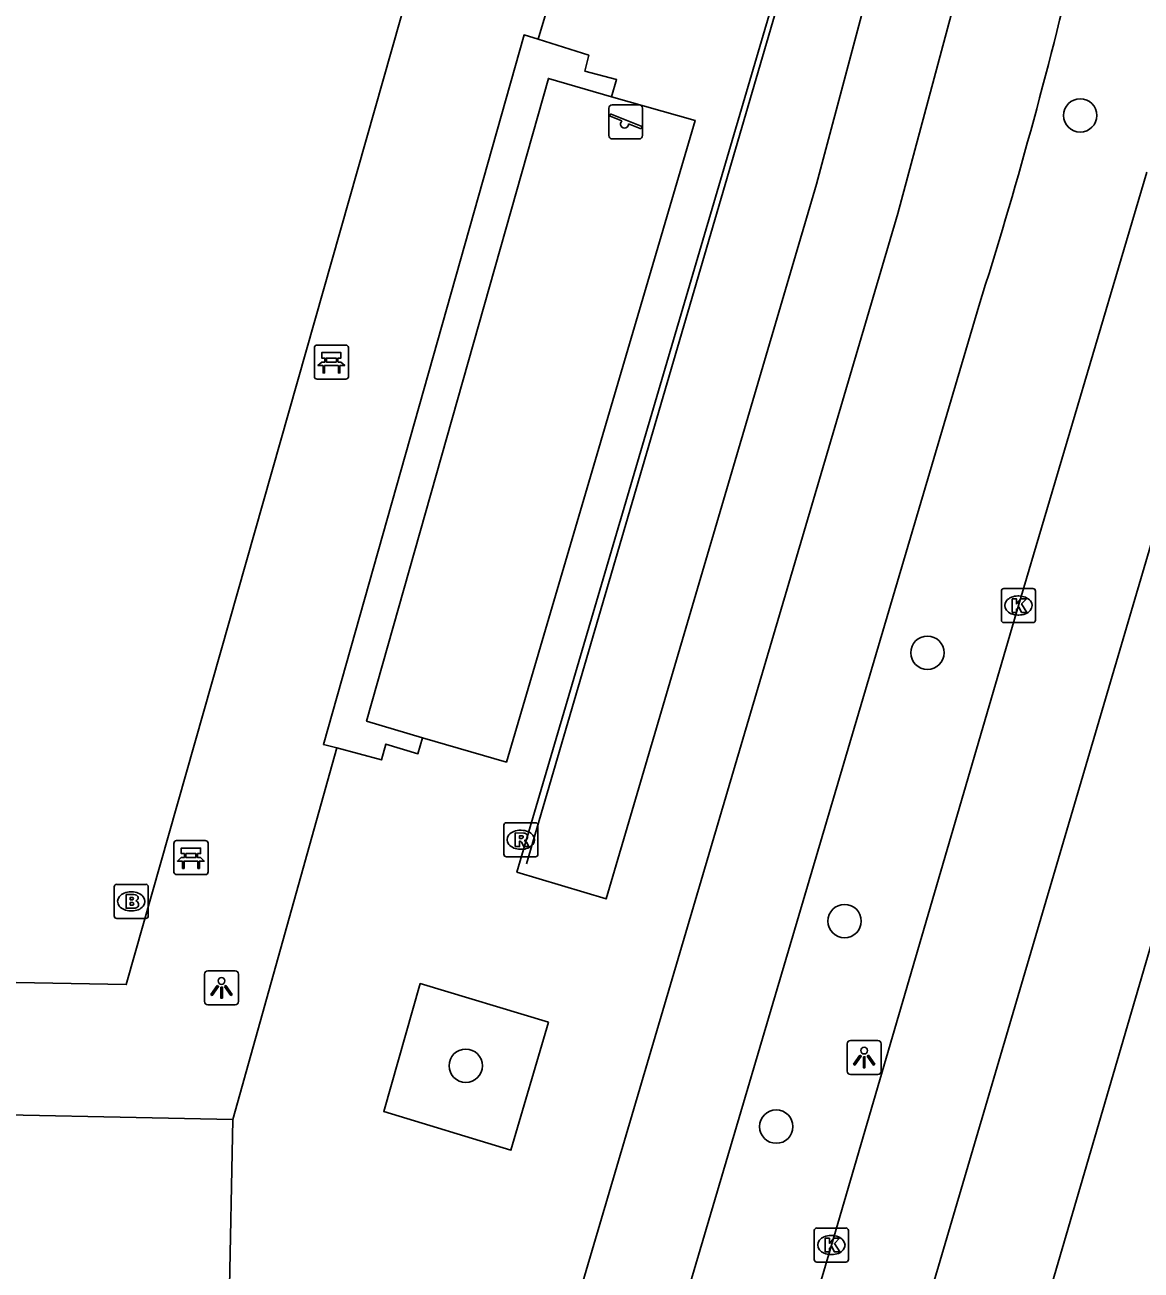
# Model space of a CAD drawing. Extents: x 159822 to 160765, y 380693 to 381634.
# Drawn here: x 160522.26 to 160554.98, y 381314.05 to 381350.57 of the extents above; entities that cross this region are included whole.
import ezdxf

# ---------------------------------------------------------------- set-up
doc = ezdxf.new("R2010")
doc.units = 0
for name, color, linetype in [('IMGEO_Bank', 7, 'Continuous'), ('IMGEO_Boom', 7, 'Continuous'), ('IMGEO_Brandkraan', 7, 'Continuous'), ('IMGEO_Fietspad_gesloten', 7, 'Continuous'), ('IMGEO_Hek', 7, 'Continuous'), ('IMGEO_Kolk', 7, 'Continuous'), ('IMGEO_Lichtpunt', 7, 'Continuous'), ('IMGEO_Pand', 7, 'Continuous'), ('IMGEO_Rijbaan_regionaal_gesloten', 7, 'Continuous'), ('IMGEO_Rioolput', 7, 'Continuous'), ('IMGEO_Speelvoorziening', 7, 'Continuous'), ('IMGEO_Voetpad_op_trap', 7, 'Continuous'), ('IMGEO_Voetpad_open', 7, 'Continuous')]:
    doc.layers.add(name, color=color, linetype=linetype)

msp = doc.modelspace()

# ---------------------------------------------------------------- linework, layer by layer
at = {"layer": 'IMGEO_Bank'}
for p, q in [((160530.742, 381340.259), (160530.742, 381341.1)), ((160530.742, 381341.1), (160530.742, 381340.259)), ((160530.817, 381341.184), (160531.658, 381341.184)), ((160531.658, 381341.184), (160530.817, 381341.184)), ((160531.742, 381341.109), (160531.742, 381340.268)), ((160531.742, 381340.268), (160531.742, 381341.109)), ((160531.439, 381340.582), (160531.046, 381340.582)), ((160531.051, 381340.69), (160531.051, 381340.796)), ((160531.095, 381340.796), (160531.095, 381340.69)), ((160531.383, 381340.802), (160531.101, 381340.802)), ((160531.101, 381340.684), (160531.383, 381340.684)), ((160531.389, 381340.69), (160531.389, 381340.796)), ((160531.433, 381340.796), (160531.433, 381340.69)), ((160531.667, 381340.184), (160530.826, 381340.184)), ((160530.826, 381340.184), (160531.667, 381340.184)), ((160526.699, 381326.652), (160527.54, 381326.652)), ((160527.54, 381326.652), (160526.699, 381326.652)), ((160526.624, 381325.727), (160526.624, 381326.568)), ((160526.624, 381326.568), (160526.624, 381325.727)), ((160527.624, 381326.577), (160527.624, 381325.736)), ((160527.624, 381325.736), (160527.624, 381326.577)), ((160527.321, 381326.05), (160526.928, 381326.05)), ((160526.933, 381326.158), (160526.933, 381326.264)), ((160526.977, 381326.264), (160526.977, 381326.158)), ((160527.265, 381326.27), (160526.983, 381326.27)), ((160526.983, 381326.152), (160527.265, 381326.152)), ((160527.271, 381326.158), (160527.271, 381326.264)), ((160527.315, 381326.264), (160527.315, 381326.158)), ((160527.549, 381325.652), (160526.708, 381325.652)), ((160526.708, 381325.652), (160527.549, 381325.652))]:
    msp.add_line(p, q, dxfattribs=at)
for points in [[(160531.045, 381340.802), (160530.959, 381340.802), (160530.959, 381340.963), (160531.522, 381340.963), (160531.522, 381340.802), (160531.439, 381340.802)], [(160530.989, 381340.582), (160530.847, 381340.582), (160530.959, 381340.684), (160531.045, 381340.684)], [(160531.039, 381340.575), (160531.039, 381340.368), (160530.996, 381340.368), (160530.996, 381340.575)], [(160531.439, 381340.684), (160531.522, 381340.684), (160531.634, 381340.582), (160531.495, 381340.582)], [(160531.489, 381340.575), (160531.489, 381340.368), (160531.445, 381340.368), (160531.445, 381340.575)], [(160526.927, 381326.27), (160526.841, 381326.27), (160526.841, 381326.431), (160527.404, 381326.431), (160527.404, 381326.27), (160527.321, 381326.27)], [(160526.871, 381326.05), (160526.729, 381326.05), (160526.841, 381326.152), (160526.927, 381326.152)], [(160526.921, 381326.043), (160526.921, 381325.836), (160526.878, 381325.836), (160526.878, 381326.043)], [(160527.321, 381326.152), (160527.404, 381326.152), (160527.516, 381326.05), (160527.377, 381326.05)], [(160527.371, 381326.043), (160527.371, 381325.836), (160527.327, 381325.836), (160527.327, 381326.043)]]:
    msp.add_lwpolyline(points, dxfattribs=at)
for centre, radius, start, end in [((160530.82, 381341.106), 0.0779, 92.4484, 184.2845), ((160530.82, 381341.106), 0.0779, 92.4484, 184.2845), ((160531.664, 381341.106), 0.0779, 2.4484, 94.2845), ((160531.664, 381341.106), 0.0779, 2.4484, 94.2845), ((160530.989, 381340.575), 0.00671, 2.8957, 87.1043), ((160531.046, 381340.575), 0.00671, 92.8957, 177.1043), ((160531.044, 381340.795), 0.00671, 2.8957, 87.1043), ((160531.044, 381340.691), 0.00671, 272.8957, 357.1043), ((160531.101, 381340.795), 0.00671, 92.8957, 177.1043), ((160531.101, 381340.691), 0.00671, 182.8957, 267.1043), ((160531.383, 381340.795), 0.00671, 2.8957, 87.1043), ((160531.383, 381340.691), 0.00671, 272.8957, 357.1043), ((160531.44, 381340.795), 0.00671, 92.8957, 177.1043), ((160531.44, 381340.691), 0.00671, 182.8957, 267.1043), ((160531.438, 381340.575), 0.00671, 2.8957, 87.1043), ((160531.495, 381340.575), 0.00671, 92.8957, 177.1043), ((160530.82, 381340.262), 0.0779, 182.4484, 274.2845), ((160530.82, 381340.262), 0.0779, 182.4484, 274.2845), ((160531.664, 381340.262), 0.0779, 272.4484, 4.2845), ((160531.664, 381340.262), 0.0779, 272.4484, 4.2845), ((160526.702, 381326.574), 0.0779, 92.4484, 184.2845), ((160526.702, 381326.574), 0.0779, 92.4484, 184.2845), ((160527.546, 381326.574), 0.0779, 2.4484, 94.2845), ((160527.546, 381326.574), 0.0779, 2.4484, 94.2845), ((160526.871, 381326.043), 0.00671, 2.8957, 87.1043), ((160526.928, 381326.043), 0.00671, 92.8957, 177.1043), ((160526.926, 381326.263), 0.00671, 2.8957, 87.1043), ((160526.926, 381326.159), 0.00671, 272.8957, 357.1043), ((160526.983, 381326.263), 0.00671, 92.8957, 177.1043), ((160526.983, 381326.159), 0.00671, 182.8957, 267.1043), ((160527.265, 381326.263), 0.00671, 2.8957, 87.1043), ((160527.265, 381326.159), 0.00671, 272.8957, 357.1043), ((160527.322, 381326.263), 0.00671, 92.8957, 177.1043), ((160527.322, 381326.159), 0.00671, 182.8957, 267.1043), ((160527.32, 381326.043), 0.00671, 2.8957, 87.1043), ((160527.377, 381326.043), 0.00671, 92.8957, 177.1043), ((160526.702, 381325.73), 0.0779, 182.4484, 274.2845), ((160526.702, 381325.73), 0.0779, 182.4484, 274.2845), ((160527.546, 381325.73), 0.0779, 272.4484, 4.2845), ((160527.546, 381325.73), 0.0779, 272.4484, 4.2845)]:
    msp.add_arc(centre, radius, start, end, dxfattribs=at)
at = {"layer": 'IMGEO_Boom'}
for centre in [(160553.19, 381347.918), (160548.712, 381332.159), (160546.284, 381324.289), (160535.18, 381320.046), (160544.282, 381318.261)]:
    msp.add_circle(centre, 0.489, dxfattribs=at)
at = {"layer": 'IMGEO_Brandkraan'}
for p, q in [((160524.873, 381324.441), (160524.873, 381325.293)), ((160524.948, 381325.367), (160525.8, 381325.367)), ((160525.874, 381325.293), (160525.874, 381324.441)), ((160525.361, 381325.147), (160525.386, 381325.147)), ((160525.384, 381324.587), (160525.359, 381324.587)), ((160525.8, 381324.367), (160524.948, 381324.367))]:
    msp.add_line(p, q, dxfattribs=at)
for points in [[(160524.873, 381324.441), (160524.873, 381325.293)], [(160524.948, 381325.367), (160525.8, 381325.367)], [(160525.874, 381325.293), (160525.874, 381324.441)], [(160525.221, 381325.067), (160525.221, 381324.667), (160525.434, 381324.667)], [(160525.452, 381325.067), (160525.221, 381325.067)], [(160525.4, 381324.986), (160525.346, 381324.986), (160525.346, 381324.91)], [(160525.346, 381324.91), (160525.399, 381324.91)], [(160525.408, 381324.834), (160525.346, 381324.834), (160525.346, 381324.753)], [(160525.346, 381324.753), (160525.408, 381324.753)], [(160525.8, 381324.367), (160524.948, 381324.367)]]:
    msp.add_lwpolyline(points, dxfattribs=at)
for centre, radius, start, end in [((160524.95, 381325.291), 0.0765, 91.552, 178.448), ((160524.95, 381325.291), 0.0765, 91.552, 178.448), ((160525.798, 381325.291), 0.0765, 1.552, 88.448), ((160525.798, 381325.291), 0.0765, 1.552, 88.448), ((160525.401, 381324.948), 0.0379, 267.8285, 90.9355), ((160525.409, 381324.793), 0.0404, 269.8759, 90.5077), ((160525.456, 381324.922), 0.145, 59.4692, 91.5367), ((160525.481, 381324.969), 0.0922, 285.5137, 58.1501), ((160525.486, 381324.777), 0.105, 301.3115, 78.989), ((160525.44, 381324.918), 0.251, 268.6676, 293.5347), ((160524.95, 381324.443), 0.0765, 181.552, 268.448), ((160524.95, 381324.443), 0.0765, 181.552, 268.448), ((160525.798, 381324.443), 0.0765, 271.552, 358.448), ((160525.798, 381324.443), 0.0765, 271.552, 358.448)]:
    msp.add_arc(centre, radius, start, end, dxfattribs=at)
for centre, major_axis, ratio, start_param, end_param in [((160525.36, 381324.867), (-0.387, 0.002), 0.722429, 4.712389, 7.853982), ((160525.385, 381324.867), (-0.39, 0.002), 0.717154, 1.570796, 4.712389)]:
    msp.add_ellipse(centre, major_axis=major_axis, ratio=ratio, start_param=start_param, end_param=end_param, dxfattribs=at)
at = {"layer": 'IMGEO_Fietspad_gesloten'}
for points in [[(160522.877, 381259.975), (160527.9, 381276.994), (160534.113, 381298.458), (160547.841, 381345.046), (160549.41, 381350.864)], [(160492.421, 381146.083), (160500, 381171.788), (160504.355, 381186.559), (160523.143, 381250), (160530.941, 381276.33), (160536.904, 381297.216), (160550.217, 381342.326)]]:
    msp.add_lwpolyline(points, dxfattribs=at)
msp.add_arc((160419.36, 381383.837), 137.284, 342.39994, 346.87513, dxfattribs=at)
at = {"layer": 'IMGEO_Hek'}
msp.add_lwpolyline([(160536.956, 381325.965), (160544.479, 381351.722)], dxfattribs=at)
at = {"layer": 'IMGEO_Kolk'}
for p, q in [((160550.879, 381333.118), (160550.879, 381333.97)), ((160550.954, 381334.044), (160551.806, 381334.044)), ((160551.88, 381333.97), (160551.88, 381333.118)), ((160551.367, 381333.824), (160551.392, 381333.824)), ((160551.39, 381333.264), (160551.365, 381333.264)), ((160551.806, 381333.044), (160550.954, 381333.044)), ((160545.395, 381314.362), (160545.395, 381315.214)), ((160545.47, 381315.288), (160546.322, 381315.288)), ((160545.883, 381315.068), (160545.908, 381315.068)), ((160546.396, 381315.214), (160546.396, 381314.362)), ((160546.322, 381314.288), (160545.47, 381314.288)), ((160545.906, 381314.508), (160545.881, 381314.508))]:
    msp.add_line(p, q, dxfattribs=at)
for points in [[(160550.879, 381333.118), (160550.879, 381333.97)], [(160550.954, 381334.044), (160551.806, 381334.044)], [(160551.88, 381333.97), (160551.88, 381333.118)], [(160551.2, 381333.744), (160551.323, 381333.744), (160551.323, 381333.593), (160551.453, 381333.744), (160551.617, 381333.744), (160551.471, 381333.593), (160551.624, 381333.344), (160551.472, 381333.344), (160551.387, 381333.508), (160551.323, 381333.441), (160551.323, 381333.344), (160551.2, 381333.344), (160551.2, 381333.744)], [(160551.806, 381333.044), (160550.954, 381333.044)], [(160545.395, 381314.362), (160545.395, 381315.214)], [(160545.47, 381315.288), (160546.322, 381315.288)], [(160545.716, 381314.988), (160545.839, 381314.988), (160545.839, 381314.837), (160545.969, 381314.988), (160546.133, 381314.988), (160545.987, 381314.837), (160546.14, 381314.588), (160545.988, 381314.588), (160545.903, 381314.752), (160545.839, 381314.685), (160545.839, 381314.588), (160545.716, 381314.588), (160545.716, 381314.988)], [(160546.396, 381315.214), (160546.396, 381314.362)], [(160546.322, 381314.288), (160545.47, 381314.288)]]:
    msp.add_lwpolyline(points, dxfattribs=at)
for centre, start, end in [((160550.956, 381333.968), 91.552, 178.448), ((160550.956, 381333.968), 91.552, 178.448), ((160551.804, 381333.968), 1.552, 88.448), ((160551.804, 381333.968), 1.552, 88.448), ((160550.956, 381333.12), 181.552, 268.448), ((160550.956, 381333.12), 181.552, 268.448), ((160551.804, 381333.12), 271.552, 358.448), ((160551.804, 381333.12), 271.552, 358.448), ((160545.472, 381315.212), 91.552, 178.448), ((160545.472, 381315.212), 91.552, 178.448), ((160546.32, 381315.212), 1.552, 88.448), ((160546.32, 381315.212), 1.552, 88.448), ((160545.472, 381314.364), 181.552, 268.448), ((160545.472, 381314.364), 181.552, 268.448), ((160546.32, 381314.364), 271.552, 358.448), ((160546.32, 381314.364), 271.552, 358.448)]:
    msp.add_arc(centre, 0.0765, start, end, dxfattribs=at)
for centre, major_axis, ratio, start_param, end_param in [((160551.366, 381333.544), (-0.387, 0.002), 0.722429, 4.712389, 7.853982), ((160551.391, 381333.544), (-0.39, 0.002), 0.717154, 1.570796, 4.712389), ((160545.882, 381314.788), (-0.387, 0.002), 0.722429, 4.712389, 7.853982), ((160545.907, 381314.788), (-0.39, 0.002), 0.717154, 1.570796, 4.712389)]:
    msp.add_ellipse(centre, major_axis=major_axis, ratio=ratio, start_param=start_param, end_param=end_param, dxfattribs=at)
at = {"layer": 'IMGEO_Lichtpunt'}
for p, q in [((160527.521, 381322.736), (160527.521, 381321.929)), ((160527.521, 381322.736), (160527.521, 381321.929)), ((160528.423, 381322.831), (160527.615, 381322.831)), ((160528.423, 381322.831), (160527.615, 381322.831)), ((160528.517, 381321.929), (160528.517, 381322.736)), ((160528.517, 381321.929), (160528.517, 381322.736)), ((160527.615, 381321.835), (160528.423, 381321.835)), ((160527.615, 381321.835), (160528.423, 381321.835)), ((160546.359, 381320.693), (160546.359, 381319.886)), ((160546.359, 381320.693), (160546.359, 381319.886)), ((160547.261, 381320.788), (160546.453, 381320.788)), ((160547.261, 381320.788), (160546.453, 381320.788)), ((160547.355, 381319.886), (160547.355, 381320.693)), ((160547.355, 381319.886), (160547.355, 381320.693)), ((160546.453, 381319.792), (160547.261, 381319.792)), ((160546.453, 381319.792), (160547.261, 381319.792))]:
    msp.add_line(p, q, dxfattribs=at)
for points in [[(160527.895, 381322.4), (160527.934, 381322.372), (160527.746, 381322.11), (160527.708, 381322.137), (160527.895, 381322.4)], [(160527.997, 381322.352), (160528.044, 381322.352), (160528.044, 381322.03), (160527.997, 381322.03), (160527.997, 381322.352)], [(160528.107, 381322.372), (160528.145, 381322.399), (160528.332, 381322.137), (160528.293, 381322.109), (160528.107, 381322.372)], [(160546.733, 381320.357), (160546.772, 381320.329), (160546.584, 381320.067), (160546.546, 381320.094), (160546.733, 381320.357)], [(160546.835, 381320.309), (160546.882, 381320.309), (160546.882, 381319.987), (160546.835, 381319.987), (160546.835, 381320.309)], [(160546.945, 381320.329), (160546.983, 381320.356), (160547.17, 381320.094), (160547.131, 381320.066), (160546.945, 381320.329)]]:
    msp.add_lwpolyline(points, dxfattribs=at)
for centre in [(160528.02, 381322.534), (160546.858, 381320.491)]:
    msp.add_circle(centre, 0.0994, dxfattribs=at)
for centre, start, end in [((160527.615, 381322.736), 90, 180), ((160527.615, 381322.736), 90, 180), ((160528.423, 381322.736), 0, 90), ((160528.423, 381322.736), 0, 90), ((160527.615, 381321.929), 180, 270), ((160527.615, 381321.929), 180, 270), ((160528.423, 381321.929), 270, 0), ((160528.423, 381321.929), 270, 360), ((160546.453, 381320.693), 90, 180), ((160546.453, 381320.693), 90, 180), ((160547.261, 381320.693), 0, 90), ((160547.261, 381320.693), 0, 90), ((160546.453, 381319.886), 180, 270), ((160546.453, 381319.886), 180, 270), ((160547.261, 381319.886), 270, 0), ((160547.261, 381319.886), 270, 360)]:
    msp.add_arc(centre, 0.0946, start, end, dxfattribs=at)
at = {"layer": 'IMGEO_Pand'}
for points in [[(160476.197, 381319.552), (160500, 381319.06), (160528.354, 381318.474)], [(160528.354, 381318.474), (160528.243, 381313.076), (160525.694, 381313.129), (160525.612, 381309.15)]]:
    msp.add_lwpolyline(points, dxfattribs=at)
at = {"layer": 'IMGEO_Rijbaan_regionaal_gesloten'}
for points in [[(160561.393, 381356.646), (160559.769, 381350.636), (160498.994, 381144.105)], [(160502.119, 381143.165), (160533.676, 381250), (160541.073, 381275.043), (160557.917, 381332.651), (160562.989, 381349.916), (160564.749, 381355.905)], [(160555.147, 381346.252), (160551.381, 381333.543), (160545.897, 381314.788), (160539.811, 381294.152), (160534.393, 381275.382), (160528.594, 381255.728), (160526.897, 381250), (160516.922, 381216.342), (160511.125, 381196.73), (160505.316, 381177.021), (160500, 381159.024), (160495.869, 381145.045)]]:
    msp.add_lwpolyline(points, dxfattribs=at)
at = {"layer": 'IMGEO_Rioolput'}
for p, q in [((160536.294, 381326.248), (160536.294, 381327.1)), ((160536.369, 381327.174), (160537.221, 381327.174)), ((160537.295, 381327.1), (160537.295, 381326.248)), ((160536.782, 381326.954), (160536.807, 381326.954)), ((160536.805, 381326.394), (160536.78, 381326.394)), ((160537.221, 381326.174), (160536.369, 381326.174))]:
    msp.add_line(p, q, dxfattribs=at)
for points in [[(160536.294, 381326.248), (160536.294, 381327.1)], [(160536.369, 381327.174), (160537.221, 381327.174)], [(160537.295, 381327.1), (160537.295, 381326.248)], [(160536.883, 381326.872), (160536.631, 381326.874), (160536.631, 381326.474)], [(160536.809, 381326.793), (160536.755, 381326.793), (160536.755, 381326.712)], [(160536.755, 381326.712), (160536.807, 381326.712)], [(160536.631, 381326.474), (160536.755, 381326.474), (160536.755, 381326.636), (160536.766, 381326.636)], [(160536.813, 381326.607), (160536.884, 381326.474), (160537.024, 381326.474), (160536.959, 381326.6)], [(160537.221, 381326.174), (160536.369, 381326.174)]]:
    msp.add_lwpolyline(points, dxfattribs=at)
for centre, radius, start, end in [((160536.371, 381327.098), 0.0765, 91.552, 178.448), ((160536.371, 381327.098), 0.0765, 91.552, 178.448), ((160537.219, 381327.098), 0.0765, 1.552, 88.448), ((160537.219, 381327.098), 0.0765, 1.552, 88.448), ((160536.791, 381326.901), 0.19, 274.7715, 282.9687), ((160536.815, 381326.697), 0.0964, 77.0061, 93.1865), ((160536.829, 381326.754), 0.0378, 276.6634, 79.6772), ((160536.882, 381326.762), 0.109, 350.3612, 89.416), ((160536.88, 381326.762), 0.112, 277.5842, 350.9817), ((160536.864, 381326.547), 0.108, 29.5134, 73.7905), ((160536.765, 381326.583), 0.0533, 26.0293, 88.6989), ((160536.371, 381326.25), 0.0765, 181.552, 268.448), ((160536.371, 381326.25), 0.0765, 181.552, 268.448), ((160537.219, 381326.25), 0.0765, 271.552, 358.448), ((160537.219, 381326.25), 0.0765, 271.552, 358.448)]:
    msp.add_arc(centre, radius, start, end, dxfattribs=at)
for centre, major_axis, ratio, start_param, end_param in [((160536.781, 381326.674), (-0.387, 0.002), 0.722429, 4.712389, 7.853982), ((160536.806, 381326.674), (-0.39, 0.002), 0.717154, 1.570796, 4.712389)]:
    msp.add_ellipse(centre, major_axis=major_axis, ratio=ratio, start_param=start_param, end_param=end_param, dxfattribs=at)
at = {"layer": 'IMGEO_Speelvoorziening'}
for p, q in [((160539.473, 381348.227), (160540.263, 381348.227)), ((160540.263, 381348.227), (160539.473, 381348.227)), ((160539.373, 381347.327), (160539.373, 381348.127)), ((160539.373, 381348.127), (160539.373, 381347.327)), ((160539.756, 381347.755), (160539.417, 381347.892)), ((160539.442, 381347.952), (160540.318, 381347.599)), ((160540.363, 381348.127), (160540.363, 381347.327)), ((160540.363, 381347.327), (160540.363, 381348.127)), ((160540.294, 381347.539), (160539.954, 381347.676)), ((160540.263, 381347.227), (160539.473, 381347.227)), ((160539.473, 381347.227), (160540.263, 381347.227))]:
    msp.add_line(p, q, dxfattribs=at)
for centre, radius, start, end in [((160539.473, 381348.127), 0.1, 90, 180), ((160539.473, 381348.127), 0.1, 90, 180), ((160540.263, 381348.127), 0.1, 0, 90), ((160540.263, 381348.127), 0.1, 360, 90), ((160539.43, 381347.922), 0.0327, 68.078, 248.078), ((160539.835, 381347.665), 0.12, 130.9928, 5.1632), ((160540.306, 381347.569), 0.0327, 248.078, 68.078), ((160539.473, 381347.327), 0.1, 180, 270), ((160539.473, 381347.327), 0.1, 180, 270), ((160540.263, 381347.327), 0.1, 270, 0), ((160540.263, 381347.327), 0.1, 270, 0)]:
    msp.add_arc(centre, radius, start, end, dxfattribs=at)
at = {"layer": 'IMGEO_Voetpad_op_trap'}
msp.add_lwpolyline([(160533.913, 381329.661), (160532.274, 381330.154), (160537.603, 381349.004), (160539.453, 381348.466)], dxfattribs=at)
at = {"layer": 'IMGEO_Voetpad_open'}
for points in [[(160541.321, 381363.566), (160537.304, 381350.158)], [(160514.822, 381359.968), (160535.782, 381359.597), (160525.228, 381322.429), (160504.282, 381322.812)], [(160547.594, 381353.899), (160545.463, 381345.897), (160539.295, 381324.941), (160536.679, 381325.726), (160544.418, 381352.043), (160543.277, 381352.377), (160544.06, 381354.963), (160547.594, 381353.899)], [(160531.402, 381329.37), (160531.009, 381329.466), (160536.889, 381350.281), (160537.304, 381350.158)], [(160537.304, 381350.158), (160538.783, 381349.681), (160538.674, 381349.219), (160539.599, 381348.971), (160539.453, 381348.466)], [(160539.453, 381348.466), (160541.901, 381347.77), (160536.372, 381328.953), (160533.913, 381329.661)], [(160533.913, 381329.661), (160533.775, 381329.198), (160532.839, 381329.48), (160532.707, 381329.014), (160531.402, 381329.37)], [(160531.402, 381329.37), (160528.354, 381318.474)], [(160537.604, 381321.329), (160536.503, 381317.571), (160532.776, 381318.709), (160533.846, 381322.457), (160537.604, 381321.329)]]:
    msp.add_lwpolyline(points, dxfattribs=at)

doc.saveas('drawing.dxf')
